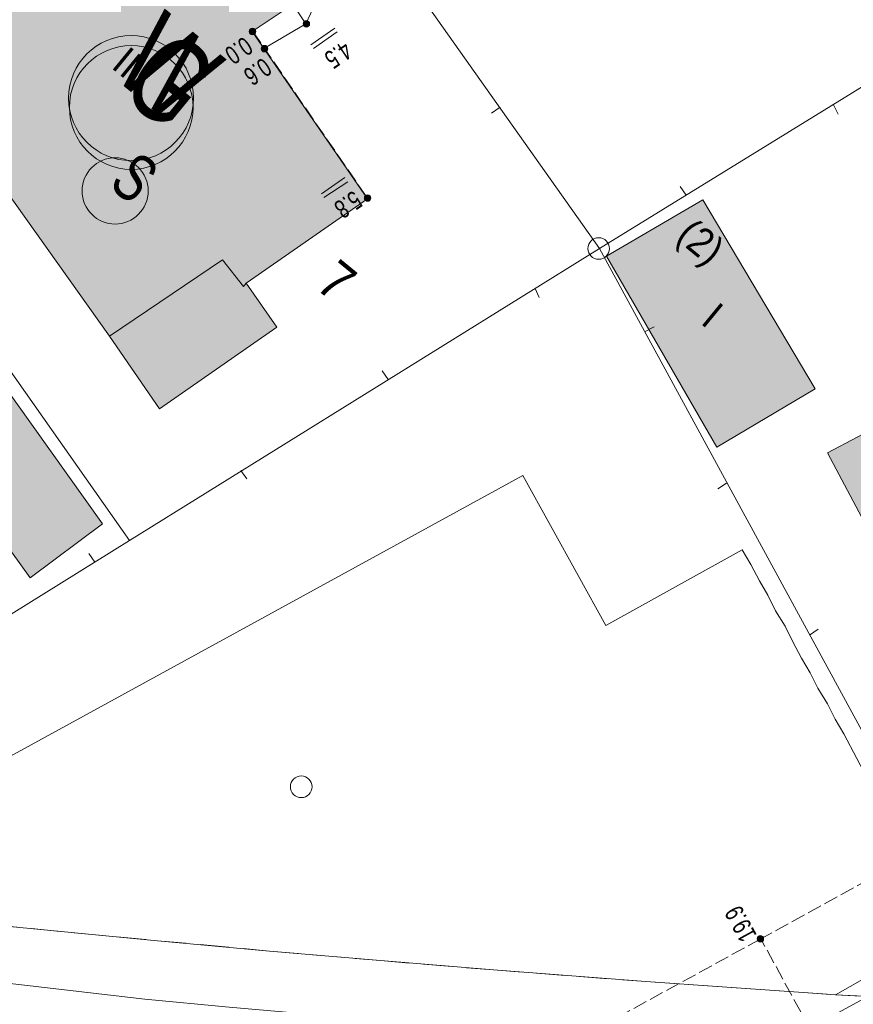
# Model space of a CAD drawing. Header units: metres. Extents: x -740 to 758, y -633 to 854.
# Tile 477 of 656: x 41 to 65, y -238 to -209. Entities that reach past the tile are written whole.
import ezdxf

# ---------------------------------------------------------------- set-up
doc = ezdxf.new("R2010")
doc.units = ezdxf.units.M
doc.header["$MEASUREMENT"] = 0
doc.linetypes.add('416_125', pattern=[0.5408, 0.416, -0.1248])
doc.linetypes.add('832_416', pattern=[1.248, 0.832, -0.416])
for name, color, linetype in [('Gas.LOVION', 7, 'Continuous'), ('Grundkarte.LOVION', 7, 'Continuous'), ('Grundkarte_Text.LOVION', 7, 'Continuous'), ('Strom.LOVION', 7, 'Continuous'), ('StromBemass.LOVION', 7, 'Continuous'), ('Wasser.LOVION', 7, 'Continuous')]:
    doc.layers.add(name, color=color, linetype=linetype)
doc.styles.add('ERSTELLTER_STIL_1', font='arial.ttf')

msp = doc.modelspace()

# ---------------------------------------------------------------- hatches: boundary and pattern name
at = {"layer": 'Grundkarte.LOVION', "linetype": 'Continuous', "lineweight": 18}
for color, points in [(9, [(48.953, -208.973), (46.882, -205.925), (45.747, -206.716), (45, -205.725), (45.059, -205.719), (45.164, -205.59), (45.223, -205.585), (45.46, -205.295), (45.455, -205.237), (45.56, -205.108), (45.555, -205.05), (45.634, -204.953), (45.622, -204.836), (45.675, -204.772), (45.67, -204.713), (45.696, -204.681), (45.685, -204.564), (45.711, -204.532), (45.682, -204.239), (45.65, -204.213), (45.622, -203.92), (45.557, -203.867), (45.546, -203.75), (45.482, -203.697), (45.476, -203.639), (45.412, -203.586), (45.406, -203.527), (45.277, -203.422), (45.272, -203.363), (44.982, -203.125), (44.924, -203.131), (44.827, -203.052), (44.769, -203.058), (44.672, -202.978), (44.614, -202.984), (44.582, -202.958), (44.523, -202.963), (44.491, -202.937), (44.432, -202.943), (44.4, -202.916), (44.342, -202.922), (44.31, -202.896), (44.134, -202.913), (44.102, -202.886), (43.809, -202.915), (43.783, -202.947), (43.724, -202.953), (43.698, -202.985), (43.581, -202.996), (43.554, -203.029), (43.437, -203.04), (43.384, -203.104), (43.326, -203.11), (43.273, -203.174), (43.214, -203.18), (43.188, -203.212), (40.086, -205.348), (39.712, -205.148), (35.916, -207.736), (36.33, -208.346), (39.998, -213.514), (43.628, -218.597), (45.075, -220.702), (48.479, -218.33), (47.586, -217.058), (51.101, -214.616), (47.76, -209.77)]), (254, [(58.031, -216.273), (61.233, -221.812), (64.081, -220.115), (60.827, -214.64)]), (9, [(79.923, -226.457), (79.821, -226.32), (76.46, -220.057), (78.174, -219.151), (76.102, -215.186), (74.335, -216.157), (71.501, -217.705), (70.323, -218.352), (69.197, -218.935), (67.738, -219.728), (67.954, -220.12), (64.44, -221.971), (66.83, -226.466), (67.078, -226.886), (68.277, -226.148), (68.968, -227.469), (69.108, -227.692), (69.254, -227.973), (69.405, -228.313), (69.545, -228.536), (70.947, -231.088), (75.457, -228.549), (75.597, -228.772)]), (254, [(41.327, -225.591), (43.42, -224.026), (38.387, -216.982), (36.197, -218.467)])]:
    msp.add_hatch(color=color, dxfattribs=at).paths.add_polyline_path(points)
at = {"layer": 'Strom.LOVION', "linetype": 'Continuous', "lineweight": 13}
msp.add_hatch(color=7, dxfattribs=at).paths.add_polyline_path([(48.4, -210.727), (47.854, -209.82), (47.673, -209.941), (48.204, -210.835)])
at = {"layer": 'StromBemass.LOVION', "linetype": 'Continuous', "lineweight": 13}
for points in [[(49.406, -209.604), (49.412, -209.595), (49.418, -209.584), (49.422, -209.573), (49.425, -209.562), (49.427, -209.55), (49.427, -209.538), (49.425, -209.527), (49.422, -209.515), (49.418, -209.504), (49.412, -209.494), (49.405, -209.484), (49.397, -209.476), (49.388, -209.468), (49.378, -209.462), (49.367, -209.457), (49.356, -209.453), (49.344, -209.451), (49.332, -209.45), (49.321, -209.451), (49.309, -209.453), (49.298, -209.457), (49.287, -209.462), (49.277, -209.469), (49.268, -209.476), (49.26, -209.485), (49.253, -209.494), (49.247, -209.505), (49.243, -209.516), (49.24, -209.527), (49.239, -209.539), (49.239, -209.551), (49.24, -209.563), (49.243, -209.574), (49.248, -209.585), (49.253, -209.595), (49.26, -209.605), (49.269, -209.613), (49.278, -209.621), (49.288, -209.627), (49.298, -209.632), (49.31, -209.636), (49.321, -209.638), (49.333, -209.639), (49.345, -209.638), (49.357, -209.636), (49.368, -209.632), (49.378, -209.627), (49.388, -209.621), (49.397, -209.613)], [(47.848, -209.829), (47.855, -209.819), (47.86, -209.809), (47.865, -209.798), (47.868, -209.786), (47.869, -209.774), (47.869, -209.762), (47.867, -209.75), (47.864, -209.739), (47.86, -209.728), (47.854, -209.717), (47.847, -209.707), (47.839, -209.699), (47.83, -209.691), (47.82, -209.685), (47.809, -209.68), (47.797, -209.676), (47.785, -209.674), (47.774, -209.673), (47.762, -209.674), (47.75, -209.676), (47.738, -209.68), (47.728, -209.685), (47.717, -209.692), (47.708, -209.699), (47.7, -209.708), (47.693, -209.718), (47.687, -209.728), (47.683, -209.739), (47.68, -209.751), (47.679, -209.763), (47.679, -209.775), (47.68, -209.787), (47.683, -209.798), (47.688, -209.809), (47.693, -209.82), (47.701, -209.83), (47.709, -209.838), (47.718, -209.846), (47.728, -209.852), (47.739, -209.857), (47.75, -209.861), (47.762, -209.863), (47.774, -209.864), (47.786, -209.863), (47.798, -209.861), (47.809, -209.857), (47.82, -209.852), (47.83, -209.846), (47.839, -209.838)], [(48.195, -210.324), (48.202, -210.314), (48.208, -210.304), (48.212, -210.293), (48.215, -210.281), (48.216, -210.27), (48.216, -210.258), (48.215, -210.246), (48.212, -210.235), (48.207, -210.223), (48.202, -210.213), (48.195, -210.204), (48.186, -210.195), (48.177, -210.187), (48.167, -210.181), (48.156, -210.176), (48.145, -210.172), (48.133, -210.17), (48.122, -210.169), (48.11, -210.17), (48.098, -210.173), (48.087, -210.176), (48.076, -210.181), (48.066, -210.188), (48.057, -210.195), (48.049, -210.204), (48.042, -210.214), (48.036, -210.224), (48.032, -210.235), (48.029, -210.247), (48.028, -210.258), (48.028, -210.27), (48.029, -210.282), (48.032, -210.294), (48.036, -210.305), (48.042, -210.315), (48.049, -210.325), (48.057, -210.333), (48.067, -210.341), (48.077, -210.347), (48.087, -210.352), (48.099, -210.356), (48.11, -210.358), (48.122, -210.359), (48.134, -210.358), (48.146, -210.356), (48.157, -210.352), (48.168, -210.347), (48.178, -210.34), (48.187, -210.333)], [(48.195, -210.324), (48.202, -210.314), (48.208, -210.304), (48.212, -210.293), (48.215, -210.281), (48.216, -210.27), (48.216, -210.258), (48.215, -210.246), (48.212, -210.235), (48.207, -210.223), (48.202, -210.213), (48.195, -210.204), (48.186, -210.195), (48.177, -210.187), (48.167, -210.181), (48.156, -210.176), (48.145, -210.172), (48.133, -210.17), (48.122, -210.169), (48.11, -210.17), (48.098, -210.173), (48.087, -210.176), (48.076, -210.181), (48.066, -210.188), (48.057, -210.195), (48.049, -210.204), (48.042, -210.214), (48.036, -210.224), (48.032, -210.235), (48.029, -210.247), (48.028, -210.258), (48.028, -210.27), (48.029, -210.282), (48.032, -210.294), (48.036, -210.305), (48.042, -210.315), (48.049, -210.325), (48.057, -210.333), (48.067, -210.341), (48.077, -210.347), (48.087, -210.352), (48.099, -210.356), (48.11, -210.358), (48.122, -210.359), (48.134, -210.358), (48.146, -210.356), (48.157, -210.352), (48.168, -210.347), (48.178, -210.34), (48.187, -210.333)], [(51.183, -214.652), (51.19, -214.643), (51.195, -214.632), (51.2, -214.621), (51.202, -214.61), (51.204, -214.598), (51.204, -214.586), (51.202, -214.574), (51.199, -214.563), (51.195, -214.552), (51.189, -214.542), (51.182, -214.532), (51.174, -214.523), (51.165, -214.516), (51.155, -214.51), (51.144, -214.505), (51.133, -214.501), (51.121, -214.499), (51.11, -214.498), (51.098, -214.499), (51.086, -214.501), (51.075, -214.505), (51.064, -214.51), (51.054, -214.516), (51.045, -214.524), (51.037, -214.532), (51.03, -214.542), (51.024, -214.552), (51.02, -214.563), (51.017, -214.575), (51.016, -214.587), (51.016, -214.598), (51.017, -214.61), (51.02, -214.622), (51.025, -214.633), (51.03, -214.643), (51.037, -214.653), (51.046, -214.661), (51.055, -214.669), (51.065, -214.675), (51.075, -214.68), (51.087, -214.684), (51.098, -214.686), (51.11, -214.687), (51.122, -214.686), (51.134, -214.683), (51.145, -214.68), (51.155, -214.675), (51.165, -214.668), (51.175, -214.661)], [(62.569, -236.113), (62.575, -236.103), (62.581, -236.093), (62.585, -236.082), (62.588, -236.071), (62.59, -236.059), (62.59, -236.047), (62.588, -236.036), (62.585, -236.024), (62.581, -236.013), (62.575, -236.003), (62.568, -235.994), (62.56, -235.985), (62.551, -235.978), (62.541, -235.971), (62.531, -235.966), (62.519, -235.963), (62.508, -235.961), (62.496, -235.96), (62.484, -235.961), (62.473, -235.963), (62.462, -235.967), (62.451, -235.972), (62.441, -235.978), (62.432, -235.985), (62.424, -235.994), (62.417, -236.004), (62.412, -236.014), (62.407, -236.025), (62.405, -236.036), (62.403, -236.048), (62.403, -236.059), (62.405, -236.071), (62.408, -236.082), (62.412, -236.093), (62.418, -236.104), (62.425, -236.113), (62.433, -236.122), (62.442, -236.129), (62.452, -236.135), (62.462, -236.14), (62.473, -236.144), (62.485, -236.146), (62.497, -236.147), (62.508, -236.146), (62.52, -236.144), (62.531, -236.14), (62.542, -236.135), (62.552, -236.129), (62.561, -236.121)], [(62.55, -236.09), (62.554, -236.084), (62.558, -236.077), (62.561, -236.07), (62.563, -236.062), (62.564, -236.054), (62.564, -236.046), (62.563, -236.038), (62.561, -236.031), (62.558, -236.023), (62.554, -236.016), (62.549, -236.01), (62.544, -236.004), (62.538, -235.999), (62.531, -235.995), (62.524, -235.992), (62.517, -235.989), (62.509, -235.988), (62.501, -235.987), (62.493, -235.988), (62.485, -235.99), (62.478, -235.992), (62.471, -235.995), (62.464, -236), (62.458, -236.005), (62.453, -236.01), (62.448, -236.017), (62.444, -236.024), (62.441, -236.031), (62.439, -236.039), (62.438, -236.047), (62.439, -236.054), (62.44, -236.062), (62.442, -236.07), (62.444, -236.077), (62.448, -236.084), (62.453, -236.09), (62.458, -236.096), (62.464, -236.101), (62.471, -236.105), (62.478, -236.109), (62.486, -236.111), (62.494, -236.113), (62.501, -236.113), (62.509, -236.113), (62.517, -236.111), (62.524, -236.109), (62.532, -236.105), (62.538, -236.101), (62.544, -236.096)]]:
    msp.add_hatch(color=7, dxfattribs=at).paths.add_polyline_path(points)

# ---------------------------------------------------------------- linework, layer by layer
at = {"layer": 'Gas.LOVION', "color": 5, "linetype": 'Continuous', "lineweight": 18}
msp.add_circle((44.256, -211.967), 1.793, dxfattribs=at)
at = {"layer": 'Grundkarte.LOVION', "color": 253, "linetype": 'Continuous', "lineweight": 18}
msp.add_lwpolyline([(68.712, -236.036), (57.832, -216.056), (44.206, -224.511), (30.554, -232.998), (18.678, -216.13), (31.814, -206.896), (44.871, -197.757), (55.601, -190.206), (68.844, -209.275)], dxfattribs=at)
at = {"layer": 'Grundkarte.LOVION', "color": 8, "linetype": 'Continuous', "lineweight": 18}
for points in [[(57.832, -216.056), (44.871, -197.757), (55.601, -190.206), (68.844, -209.275)], [(31.814, -206.896), (44.871, -197.757), (57.832, -216.056), (44.206, -224.511)], [(57.832, -216.056), (68.844, -209.275), (74.844, -205.644), (81.348, -217.451), (84.697, -223.596), (86.272, -226.398), (68.712, -236.036)], [(31.814, -206.896), (44.206, -224.511), (30.554, -232.998), (18.678, -216.13)], [(58.031, -216.273), (60.827, -214.64), (64.081, -220.115), (61.233, -221.812)], [(79.923, -226.457), (75.597, -228.772), (75.457, -228.549), (70.947, -231.088), (69.545, -228.536), (69.405, -228.313), (69.254, -227.973), (69.108, -227.692), (68.968, -227.469), (68.277, -226.148), (67.078, -226.886), (66.83, -226.466), (64.44, -221.971), (67.954, -220.12), (67.738, -219.728), (69.197, -218.935), (70.323, -218.352), (71.501, -217.705), (74.335, -216.157), (76.102, -215.186), (78.174, -219.151), (76.46, -220.057), (79.821, -226.32)], [(-7.452, -240.586), (5.595, -225.301), (18.678, -216.13), (30.554, -232.998), (44.206, -224.511), (57.832, -216.056), (68.712, -236.036), (-4.612, -275.982), (-6.982, -276.835), (-9.757, -276.87), (-11.512, -276.45), (-13.27, -275.706), (-14.689, -274.485), (-15.786, -272.937), (-16.852, -270.5), (-16.987, -267.912), (-16.723, -263.659)], [(41.327, -225.591), (36.197, -218.467), (38.387, -216.982), (43.42, -224.026)]]:
    msp.add_lwpolyline(points, close=True, dxfattribs=at)
for points in [[(57.832, -216.056), (44.871, -197.757)], [(48.953, -208.973), (47.76, -209.77), (51.101, -214.616), (47.586, -217.058), (48.479, -218.33), (45.075, -220.702), (43.628, -218.597), (39.998, -213.514), (36.33, -208.346)], [(68.712, -236.036), (57.832, -216.056), (68.844, -209.275)], [(64.752, -212.158), (64.606, -211.876)], [(54.7, -212.136), (54.95, -211.963)], [(60.169, -214.261), (60.341, -214.51)], [(18.985, -216.544), (30.554, -232.998), (44.206, -224.511), (57.832, -216.056)], [(56.079, -217.469), (55.965, -217.214)], [(59.414, -218.325), (59.133, -218.471)], [(51.529, -219.598), (51.701, -219.847)], [(47.608, -222.73), (47.436, -222.481)], [(33.278, -234.86), (34.567, -234.143), (55.608, -222.628), (58.013, -226.974), (61.967, -224.784), (62.214, -225.204), (62.468, -225.681), (62.716, -226.1), (62.937, -226.552), (63.217, -226.997), (63.439, -227.448), (63.692, -227.926), (63.94, -228.345), (64.162, -228.796), (64.442, -229.242), (64.663, -229.693), (64.911, -230.112), (65.672, -231.545), (65.952, -231.991), (66.966, -233.901), (67.246, -234.347), (68.007, -235.78), (64.675, -237.672)], [(61.262, -223.021), (61.511, -222.849)], [(43.032, -224.892), (43.204, -225.141)], [(64.171, -227.081), (63.922, -227.253)], [(7.743, -230.943), (11.204, -231.58), (18.062, -232.801), (21.512, -233.321), (27.024, -234.082), (29.807, -234.431), (32.558, -234.753), (33.278, -234.86), (35.25, -235.081), (40.122, -235.639), (45.015, -236.107), (48.266, -236.409), (51.485, -236.686), (54.763, -236.956), (59.17, -237.294), (63.604, -237.599), (64.675, -237.672), (68.032, -237.846)], [(8.576, -232.812), (11.194, -233.295), (13.748, -233.725), (15.881, -234.078), (19.518, -234.698), (21.71, -235.045), (23.714, -235.293), (25.543, -235.557), (27.58, -235.831), (30.544, -236.221), (35.384, -236.753), (40.911, -237.365), (44.648, -237.798), (47.095, -238.031), (49.301, -238.229), (51.63, -238.474), (53.831, -238.614), (55.947, -238.791), (57.972, -238.948), (60.173, -239.088), (62.283, -239.206), (64.036, -239.301), (66.023, -239.373)]]:
    msp.add_lwpolyline(points, dxfattribs=at)
at = {"layer": 'Grundkarte.LOVION', "color": 253, "linetype": 'Continuous', "lineweight": 18}
msp.add_lwpolyline([(-7.452, -240.586), (5.595, -225.301), (18.678, -216.13), (30.554, -232.998), (44.206, -224.511), (57.832, -216.056), (68.712, -236.036), (-4.612, -275.982), (-6.982, -276.835), (-9.757, -276.87), (-11.512, -276.45), (-13.27, -275.706), (-14.689, -274.485), (-15.786, -272.937), (-16.852, -270.5), (-16.987, -267.912), (-16.723, -263.659)], close=True, dxfattribs=at)
at = {"layer": 'Grundkarte.LOVION', "color": 251, "linetype": 'Continuous', "lineweight": 13}
msp.add_lwpolyline([(47.586, -217.058), (48.479, -218.33), (45.075, -220.702), (43.628, -218.597), (46.899, -216.386), (47.507, -217.154)], close=True, dxfattribs=at)
at = {"layer": 'Grundkarte.LOVION', "color": 8, "linetype": '832_416', "lineweight": 18}
msp.add_lwpolyline([(7.743, -230.943), (11.204, -231.58), (18.062, -232.801), (21.512, -233.321), (27.024, -234.082), (29.807, -234.431), (32.558, -234.753), (33.278, -234.86), (35.25, -235.081), (40.122, -235.639), (45.015, -236.107), (48.266, -236.409), (51.485, -236.686), (54.763, -236.956), (59.17, -237.294), (63.604, -237.599), (64.675, -237.672), (68.032, -237.846)], dxfattribs=at)
at = {"layer": 'Grundkarte.LOVION', "color": 9, "linetype": 'Continuous', "lineweight": 18}
for centre in [(57.808, -216.054), (49.185, -231.648)]:
    msp.add_circle(centre, 0.313, dxfattribs=at)
at = {"layer": 'Strom.LOVION', "color": 5, "linetype": 'Continuous', "lineweight": 18}
msp.add_lwpolyline([(41.647, -199.388), (41.918, -198.534), (43.357, -197.536), (43.981, -198.021), (48.462, -204.854), (49.274, -206.06), (49.868, -208.352), (49.319, -209.544), (48.117, -210.252)], dxfattribs=at)
at = {"layer": 'Strom.LOVION', "color": 1, "linetype": 'Continuous', "lineweight": 18}
msp.add_circle((43.789, -214.385), 0.959, dxfattribs=at)
at = {"layer": 'StromBemass.LOVION', "color": 7, "linetype": '416_125', "lineweight": 13}
for points in [[(49.319, -209.544), (47.691, -207.102), (46.895, -205.909), (42.316, -199.13), (42.16, -198.894)], [(47.773, -209.754), (51.098, -214.586)], [(79.939, -226.471), (76.097, -228.59), (62.507, -236.052), (39.266, -248.801), (22.043, -258.258), (15.492, -261.84)], [(63.928, -238.647), (62.507, -236.052)]]:
    msp.add_lwpolyline(points, dxfattribs=at)
at = {"layer": 'StromBemass.LOVION', "color": 7, "linetype": 'Continuous', "lineweight": 13}
for points in [[(50.159, -209.668), (49.467, -210.15)], [(50.229, -209.78), (49.537, -210.261)], [(50.449, -213.999), (49.771, -214.465)], [(50.535, -214.124), (49.841, -214.576)]]:
    msp.add_lwpolyline(points, dxfattribs=at)
for centre, radius in [((49.333, -209.545), 0.0942), ((47.774, -209.769), 0.0954), ((48.122, -210.264), 0.0946), ((48.122, -210.264), 0.0946), ((51.11, -214.592), 0.0942), ((62.496, -236.053), 0.0935), ((62.501, -236.05), 0.0628)]:
    msp.add_circle(centre, radius, dxfattribs=at)
at = {"layer": 'Wasser.LOVION', "color": 94, "linetype": 'Continuous', "lineweight": 18}
msp.add_circle((44.252, -211.696), 1.811, dxfattribs=at)

# ---------------------------------------------------------------- texts
at = {"layer": 'Gas.LOVION', "color": 5, "linetype": 'Continuous', "lineweight": 18, "insert": (43.826, -211.549), "char_height": 2.48985, "attachment_point": 7, "rotation": 320.5841, "style": 'ERSTELLTER_STIL_1'}
msp.add_mtext('{\\A1;\\W0.71561x;G}', dxfattribs=at)
at = {"layer": 'Grundkarte_Text.LOVION', "color": 7, "linetype": 'Continuous', "lineweight": 13, "attachment_point": 7, "style": 'ERSTELLTER_STIL_1'}
for s, insert, char_height, rotation in [('{\\A1;\\W0.89449x;II}', (43.649, -210.804), 0.83074, 320.5848), ('{\\A1;\\W0.89449x;(2)}', (59.86, -215.966), 0.83074, 320.5848), ('{\\A1;\\W0.89450x;7}', (49.556, -217.18), 1.1243, 320.5841), ('{\\A1;\\W0.89445x;I}', (60.737, -218.214), 0.83074, 320.5848)]:
    msp.add_mtext(s, dxfattribs=dict(at, insert=insert, char_height=char_height, rotation=rotation))
at = {"layer": 'Strom.LOVION', "color": 1, "linetype": 'Continuous', "lineweight": 18, "insert": (43.555, -214.253), "char_height": 1.3744, "attachment_point": 7, "rotation": 320.5839, "style": 'ERSTELLTER_STIL_1'}
msp.add_mtext('{\\A1;\\W0.71559x;S}', dxfattribs=at)
at = {"layer": 'StromBemass.LOVION', "color": 7, "linetype": 'Continuous', "lineweight": 13, "attachment_point": 7, "style": 'ERSTELLTER_STIL_1'}
for s, insert, char_height, rotation in [('{\\A1;\\W0.71557x;0.0}', (47.528, -209.886), 0.53355, 214.2451), ('{\\A1;\\W0.71558x;4.5}', (50.416, -210.013), 0.53353, 214.2467), ('{\\A1;\\W0.71557x;0.6}', (48.076, -210.498), 0.53355, 214.2451), ('{\\A1;\\W0.71558x;5.8}', (50.699, -214.349), 0.53353, 214.2467), ('{\\A1;\\W0.71560x;19.9}', (62.411, -235.946), 0.53354, 118.761)]:
    msp.add_mtext(s, dxfattribs=dict(at, insert=insert, char_height=char_height, rotation=rotation))
at = {"layer": 'Wasser.LOVION', "color": 94, "linetype": 'Continuous', "lineweight": 18, "insert": (43.637, -211.017), "char_height": 2.48983, "attachment_point": 7, "rotation": 320.5841, "style": 'ERSTELLTER_STIL_1'}
msp.add_mtext('{\\A1;\\W0.71561x;W}', dxfattribs=at)

doc.saveas('drawing.dxf')
